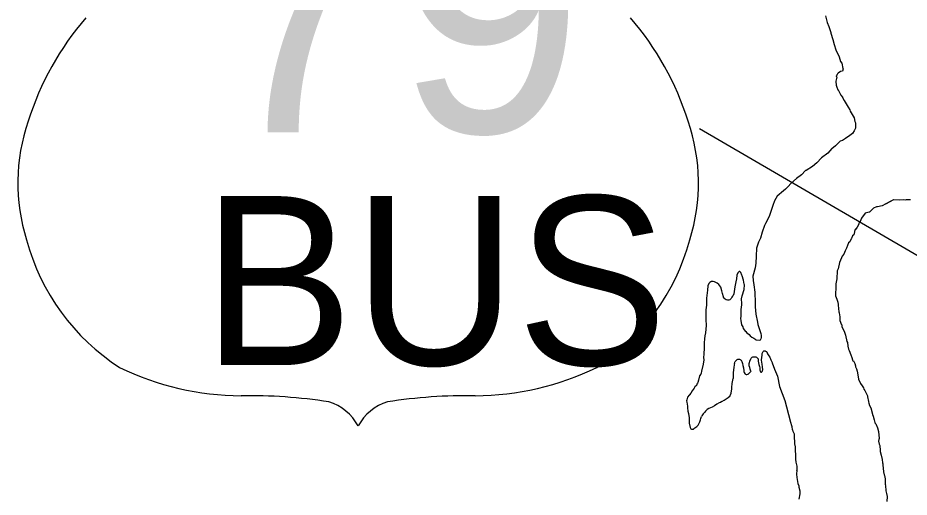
# Model space of a CAD drawing. Extents: x -939622 to -934222, y 1383701 to 1385301.
# Drawn here: x -936032.79 to -936026.11, y 1384134.72 to 1384138.32 of the extents above; entities that cross this region are included whole.
import ezdxf

# ---------------------------------------------------------------- set-up
doc = ezdxf.new("R2010")
doc.units = 0
doc.layers.add('Level 22', color=7, linetype='Continuous')
doc.layers.add('Level 9', color=7, linetype='Continuous')

msp = doc.modelspace()

# ---------------------------------------------------------------- linework, layer by layer
at = {"layer": 'Level 22'}
msp.add_lwpolyline([(-936027.6789, 1384137.4879), (-936019.4486, 1384132.6963)], dxfattribs=at)
for centre, radius, start, end in [((-936030.6499, 1384136.9023), 2.1575, 138.95648, 162.69135), ((-936029.824, 1384136.9023), 2.1575, 17.30865, 41.04352), ((-936031.3621, 1384137.0791), 1.4256, 160.95764, 197.38186), ((-936029.1118, 1384137.0791), 1.4256, 342.61814, 19.04236), ((-936031.13, 1384137.0831), 1.6495, 195.10743, 237.13119), ((-936029.3439, 1384137.0831), 1.6495, 302.86881, 344.89257), ((-936031.0993, 1384137.6026), 2.1181, 244.07708, 269.57785), ((-936029.3746, 1384137.6026), 2.1181, 270.42215, 295.92292), ((-936031.0503, 1384131.6051), 3.88, 81.19416, 90.95387), ((-936030.5651, 1384135.0838), 0.3718, 28.03422, 72.98637), ((-936029.9088, 1384135.0838), 0.3718, 107.01363, 151.96578), ((-936029.4236, 1384131.6051), 3.88, 89.04613, 98.80584)]:
    msp.add_arc(centre, radius, start, end, dxfattribs=at)
at = {"layer": 'Level 9'}
for points in [[(-936026.7335, 1384138.3341), (-936026.7222, 1384138.2834), (-936026.7089, 1384138.2538), (-936026.6949, 1384138.2093), (-936026.6946, 1384138.2033), (-936026.6805, 1384138.1557), (-936026.6699, 1384138.12), (-936026.656, 1384138.0785), (-936026.6326, 1384138.0253), (-936026.6222, 1384137.9926), (-936026.6125, 1384137.978), (-936026.6048, 1384137.9392), (-936026.6016, 1384137.9363), (-936026.6068, 1384137.918), (-936026.6218, 1384137.9173), (-936026.6393, 1384137.9045), (-936026.645, 1384137.8982), (-936026.6479, 1384137.8951), (-936026.6534, 1384137.8828), (-936026.6531, 1384137.8768), (-936026.65, 1384137.8739), (-936026.6576, 1384137.8435), (-936026.6575, 1384137.8404), (-936026.6533, 1384137.8135), (-936026.6496, 1384137.7986), (-936026.6427, 1384137.7778), (-936026.6397, 1384137.778), (-936026.62, 1384137.7397), (-936026.6073, 1384137.7252), (-936026.6072, 1384137.7222), (-936026.5941, 1384137.6987), (-936026.5648, 1384137.6488), (-936026.5519, 1384137.6283), (-936026.5485, 1384137.6194), (-936026.5193, 1384137.5695)], [(-936026.5193, 1384137.5695), (-936026.5137, 1384137.5415), (-936026.5102, 1384137.5308), (-936026.5084, 1384137.5112), (-936026.5102, 1384137.4916), (-936026.5191, 1384137.472), (-936026.5315, 1384137.4524), (-936026.5524, 1384137.4355)], [(-936026.5524, 1384137.4355), (-936026.5844, 1384137.4129), (-936026.6079, 1384137.3999), (-936026.6256, 1384137.393), (-936026.6602, 1384137.3584), (-936026.6862, 1384137.3361), (-936026.6864, 1384137.3391), (-936026.7179, 1384137.3046), (-936026.7644, 1384137.2694), (-936026.7988, 1384137.2317), (-936026.8306, 1384137.2032), (-936026.8804, 1384137.1739), (-936026.8834, 1384137.1738), (-936026.915, 1384137.1422), (-936026.9528, 1384137.1135), (-936026.9932, 1384137.0755), (-936027.0133, 1384137.0535), (-936027.0335, 1384137.0346), (-936027.048, 1384137.0219), (-936027.0972, 1384136.9805), (-936027.1167, 1384136.9465), (-936027.1303, 1384136.9128), (-936027.1539, 1384136.8365), (-936027.1731, 1384136.7934), (-936027.1844, 1384136.7779), (-936027.1927, 1384136.7624), (-936027.2085, 1384136.7105), (-936027.2216, 1384136.6678), (-936027.2353, 1384136.6371), (-936027.2512, 1384136.5912), (-936027.2546, 1384136.5308), (-936027.2553, 1384136.4795), (-936027.2627, 1384136.4431), (-936027.278, 1384136.3821), (-936027.2766, 1384136.3491), (-936027.2721, 1384136.3161), (-936027.2637, 1384136.2623), (-936027.2628, 1384136.2412), (-936027.261, 1384136.2022), (-936027.2618, 1384136.1509), (-936027.2564, 1384136.0969), (-936027.2447, 1384136.0372), (-936027.2409, 1384136.0193), (-936027.2198, 1384135.951)], [(-936026.2832, 1384136.9233), (-936026.2216, 1384136.9561), (-936026.1794, 1384136.955), (-936026.1494, 1384136.9563), (-936026.1343, 1384136.954), (-936026.1285, 1384136.9573), (-936026.0983, 1384136.9556)], [(-936026.2392, 1384136.9463), (-936026.2832, 1384136.9233), (-936026.3097, 1384136.9101), (-936026.3454, 1384136.9025), (-936026.3514, 1384136.9022), (-936026.375, 1384136.8921), (-936026.3779, 1384136.889), (-936026.4037, 1384136.8607), (-936026.4067, 1384136.8606), (-936026.4364, 1384136.8532), (-936026.4648, 1384136.8158), (-936026.4757, 1384136.7912), (-936026.4816, 1384136.788), (-936026.4839, 1384136.7728), (-936026.4979, 1384136.7481), (-936026.5092, 1384136.7325), (-936026.5122, 1384136.7324), (-936026.5175, 1384136.7171), (-936026.5174, 1384136.7141), (-936026.5224, 1384136.6928), (-936026.531, 1384136.6834), (-936026.5392, 1384136.6649), (-936026.5421, 1384136.6618), (-936026.5532, 1384136.6402), (-936026.5618, 1384136.6308), (-936026.578, 1384136.5909), (-936026.5862, 1384136.5725), (-936026.5972, 1384136.5479), (-936026.6085, 1384136.5323), (-936026.614, 1384136.52), (-936026.6304, 1384136.4832), (-936026.6404, 1384136.4375), (-936026.6457, 1384136.4222), (-936026.6478, 1384136.4011), (-936026.65, 1384136.3829), (-936026.649, 1384136.3619), (-936026.6564, 1384136.3254), (-936026.6559, 1384136.3134), (-936026.6577, 1384136.2862), (-936026.6594, 1384136.256), (-936026.6591, 1384136.25), (-936026.6584, 1384136.2349), (-936026.6482, 1384136.2083), (-936026.6413, 1384136.1875), (-936026.6405, 1384136.1695), (-936026.6402, 1384136.1634), (-936026.6351, 1384136.1155), (-936026.6317, 1384136.1066), (-936026.6274, 1384136.0767), (-936026.6262, 1384136.0496), (-936026.6226, 1384136.0377), (-936026.616, 1384136.0229), (-936026.6127, 1384136.0171), (-936026.6122, 1384136.005), (-936026.6088, 1384135.9962), (-936026.5956, 1384135.9696), (-936026.5922, 1384135.9607), (-936026.5852, 1384135.94), (-936026.5741, 1384135.8923), (-936026.5707, 1384135.8834), (-936026.5665, 1384135.8565), (-936026.5626, 1384135.8355), (-936026.556, 1384135.8238), (-936026.5525, 1384135.8119), (-936026.5423, 1384135.7852), (-936026.539, 1384135.7794), (-936026.5286, 1384135.7467), (-936026.5256, 1384135.7468), (-936026.5156, 1384135.7262), (-936026.5088, 1384135.7084), (-936026.5086, 1384135.7024), (-936026.5019, 1384135.6876), (-936026.4981, 1384135.6697), (-936026.4946, 1384135.6578), (-936026.4864, 1384135.61), (-936026.473, 1384135.5775), (-936026.4602, 1384135.56), (-936026.4505, 1384135.5453), (-936026.447, 1384135.5334), (-936026.4406, 1384135.5247), (-936026.4207, 1384135.4834), (-936026.4205, 1384135.4774), (-936026.4129, 1384135.4416), (-936026.4127, 1384135.4386), (-936026.4093, 1384135.4297), (-936026.4055, 1384135.4118), (-936026.3957, 1384135.3941), (-936026.3889, 1384135.3764), (-936026.3888, 1384135.3734), (-936026.3816, 1384135.3466), (-936026.3815, 1384135.3436), (-936026.3779, 1384135.3317), (-936026.3707, 1384135.3049), (-936026.3638, 1384135.2841), (-936026.3637, 1384135.2811), (-936026.3574, 1384135.2754), (-936026.3441, 1384135.2458), (-936026.3367, 1384135.216), (-936026.3337, 1384135.2162), (-936026.3367, 1384135.216), (-936026.3315, 1384135.1651)], [(-936027.3903, 1384136.4075), (-936027.3986, 1384136.3888), (-936027.4004, 1384136.3617), (-936027.4054, 1384136.3403), (-936027.4127, 1384136.3009), (-936027.4224, 1384136.2492)], [(-936027.3682, 1384136.4094), (-936027.3705, 1384136.4121), (-936027.3732, 1384136.4152), (-936027.3763, 1384136.4161), (-936027.3803, 1384136.4156), (-936027.383, 1384136.413), (-936027.3856, 1384136.4121), (-936027.3883, 1384136.4098), (-936027.3903, 1384136.4075)], [(-936027.3317, 1384135.9671), (-936027.3318, 1384135.9671), (-936027.3478, 1384135.9905), (-936027.3514, 1384136.0024), (-936027.361, 1384136.017), (-936027.3655, 1384136.0499), (-936027.3692, 1384136.0648), (-936027.367, 1384136.083), (-936027.3671, 1384136.086), (-936027.3661, 1384136.1312), (-936027.3617, 1384136.1676), (-936027.3621, 1384136.1766), (-936027.3637, 1384136.2127), (-936027.3586, 1384136.234), (-936027.3428, 1384136.2829), (-936027.3412, 1384136.3161), (-936027.3445, 1384136.322), (-936027.3488, 1384136.3519), (-936027.3593, 1384136.3846), (-936027.3626, 1384136.3904), (-936027.3682, 1384136.4094)], [(-936027.6174, 1384136.3098), (-936027.619, 1384136.2766), (-936027.6253, 1384136.2161), (-936027.626, 1384136.1649), (-936027.6304, 1384136.1285), (-936027.6316, 1384136.0863), (-936027.6302, 1384136.0563), (-936027.6282, 1384136.0112), (-936027.6348, 1384135.9567), (-936027.6399, 1384135.9353), (-936027.6418, 1384135.9112), (-936027.6435, 1384135.881), (-936027.6449, 1384135.8448), (-936027.6458, 1384135.7965), (-936027.6477, 1384135.7723), (-936027.6469, 1384135.7543), (-936027.6514, 1384135.721), (-936027.6642, 1384135.6692), (-936027.6665, 1384135.654), (-936027.6692, 1384135.6479), (-936027.6777, 1384135.6355), (-936027.6852, 1384135.602), (-936027.6904, 1384135.5837), (-936027.6933, 1384135.5806), (-936027.6989, 1384135.5713), (-936027.7015, 1384135.5621), (-936027.7127, 1384135.5519)], [(-936027.561, 1384136.3377), (-936027.5669, 1384136.3404), (-936027.5772, 1384136.3421), (-936027.5848, 1384136.3426), (-936027.5914, 1384136.3408), (-936027.5946, 1384136.3381), (-936027.6021, 1384136.3341), (-936027.6084, 1384136.3261), (-936027.6174, 1384136.3098)], [(-936027.498, 1384136.2249), (-936027.4996, 1384136.2277), (-936027.5067, 1384136.2515), (-936027.5106, 1384136.2724), (-936027.5178, 1384136.2992), (-936027.5337, 1384136.3196), (-936027.5461, 1384136.3281), (-936027.561, 1384136.3377)], [(-936027.4684, 1384136.202), (-936027.4783, 1384136.204), (-936027.4863, 1384136.2085), (-936027.4948, 1384136.2165), (-936027.498, 1384136.2249)], [(-936027.4224, 1384136.2492), (-936027.4271, 1384136.2379), (-936027.4302, 1384136.2317), (-936027.4369, 1384136.2241), (-936027.4422, 1384136.2152), (-936027.4462, 1384136.2094), (-936027.4525, 1384136.2045), (-936027.4578, 1384136.2025)], [(-936027.4578, 1384136.2025), (-936027.4684, 1384136.202)], [(-936027.3317, 1384135.9671), (-936027.3255, 1384135.9599), (-936027.317, 1384135.951), (-936027.3072, 1384135.9434), (-936027.2985, 1384135.9352), (-936027.2872, 1384135.9252), (-936027.2773, 1384135.92)], [(-936027.2266, 1384135.8995), (-936027.2537, 1384135.9013), (-936027.2568, 1384135.9041), (-936027.2724, 1384135.9155), (-936027.2773, 1384135.92)], [(-936027.2198, 1384135.951), (-936027.2175, 1384135.9363), (-936027.2175, 1384135.9221), (-936027.2192, 1384135.9123), (-936027.2228, 1384135.9025), (-936027.2266, 1384135.8995)], [(-936027.2095, 1384135.7858), (-936027.209, 1384135.7931), (-936027.2086, 1384135.8011), (-936027.2068, 1384135.8069), (-936027.2045, 1384135.8118), (-936027.2019, 1384135.8162), (-936027.1987, 1384135.8198), (-936027.1961, 1384135.8216), (-936027.1934, 1384135.8216), (-936027.1903, 1384135.8225), (-936027.1881, 1384135.822), (-936027.1854, 1384135.8212), (-936027.1832, 1384135.8198), (-936027.18, 1384135.818), (-936027.1778, 1384135.8158), (-936027.1747, 1384135.8144)], [(-936027.4133, 1384135.7375), (-936027.4108, 1384135.7419), (-936027.4081, 1384135.745), (-936027.405, 1384135.749), (-936027.4019, 1384135.753), (-936027.3965, 1384135.7574), (-936027.3925, 1384135.7601), (-936027.3881, 1384135.7606), (-936027.3836, 1384135.7606), (-936027.3792, 1384135.7592), (-936027.3743, 1384135.7574), (-936027.3712, 1384135.7539), (-936027.3676, 1384135.7512), (-936027.3649, 1384135.7459), (-936027.3618, 1384135.741), (-936027.3594, 1384135.7336)], [(-936027.2946, 1384135.6705), (-936027.2982, 1384135.6854), (-936027.3018, 1384135.6973), (-936027.3053, 1384135.7092), (-936027.3057, 1384135.7182), (-936027.3061, 1384135.7273), (-936027.2982, 1384135.7517), (-936027.2974, 1384135.7526)], [(-936027.2974, 1384135.7526), (-936027.2968, 1384135.7552), (-936027.2941, 1384135.761), (-936027.2914, 1384135.7659), (-936027.2883, 1384135.7704), (-936027.2834, 1384135.7748), (-936027.278, 1384135.777), (-936027.2736, 1384135.7775), (-936027.2687, 1384135.7779), (-936027.2647, 1384135.7773)], [(-936027.2647, 1384135.7773), (-936027.262, 1384135.7779), (-936027.2576, 1384135.7766), (-936027.2527, 1384135.7744), (-936027.2473, 1384135.7704), (-936027.2437, 1384135.7668), (-936027.2393, 1384135.7628), (-936027.2385, 1384135.7614)], [(-936027.2385, 1384135.7614), (-936027.2378, 1384135.7453), (-936027.2338, 1384135.7195)], [(-936027.2049, 1384135.6805), (-936027.2058, 1384135.7016), (-936027.2097, 1384135.7225), (-936027.214, 1384135.7524), (-936027.212, 1384135.7736), (-936027.2095, 1384135.7858)], [(-936027.1747, 1384135.8144), (-936027.1681, 1384135.7996), (-936027.1584, 1384135.785), (-936027.1519, 1384135.7733), (-936027.1451, 1384135.7555), (-936027.1351, 1384135.7348), (-936027.1339, 1384135.733)], [(-936027.4156, 1384135.7282), (-936027.4184, 1384135.716), (-936027.421, 1384135.6964), (-936027.4237, 1384135.6786), (-936027.4255, 1384135.6563), (-936027.4259, 1384135.6416), (-936027.4264, 1384135.6225), (-936027.4273, 1384135.6134)], [(-936027.4156, 1384135.7282), (-936027.4133, 1384135.7375)], [(-936027.3594, 1384135.7336), (-936027.3572, 1384135.728), (-936027.3536, 1384135.7131), (-936027.3498, 1384135.6952), (-936027.3457, 1384135.6713), (-936027.3454, 1384135.6639)], [(-936027.2338, 1384135.7195), (-936027.2322, 1384135.7125), (-936027.2295, 1384135.7049), (-936027.2277, 1384135.6946), (-936027.2268, 1384135.6862), (-936027.2259, 1384135.6764), (-936027.2233, 1384135.671), (-936027.2215, 1384135.6639), (-936027.2184, 1384135.6599), (-936027.2157, 1384135.6608), (-936027.2135, 1384135.6617), (-936027.2121, 1384135.6652), (-936027.2094, 1384135.6679), (-936027.2077, 1384135.6719), (-936027.2063, 1384135.6755), (-936027.2049, 1384135.6805)], [(-936027.1339, 1384135.733), (-936027.1158, 1384135.6851), (-936027.0945, 1384135.6331), (-936027.078, 1384135.555), (-936027.0401, 1384135.4485), (-936027, 1384135.298)], [(-936027.3454, 1384135.6639), (-936027.3449, 1384135.663), (-936027.3431, 1384135.6586), (-936027.34, 1384135.6528), (-936027.3382, 1384135.6492), (-936027.3342, 1384135.6465), (-936027.3288, 1384135.6452), (-936027.3248, 1384135.6456), (-936027.3168, 1384135.6461), (-936027.3128, 1384135.6479)], [(-936027.2946, 1384135.6705), (-936027.2963, 1384135.6657), (-936027.2994, 1384135.6608), (-936027.3034, 1384135.6559), (-936027.3128, 1384135.6479)], [(-936027.4376, 1384135.5377), (-936027.4366, 1384135.5528), (-936027.4344, 1384135.571), (-936027.4347, 1384135.577), (-936027.4273, 1384135.6134), (-936027.4273, 1384135.6149)], [(-936027.7544, 1384135.4931), (-936027.7554, 1384135.4904), (-936027.7691, 1384135.4736)], [(-936027.7127, 1384135.5519), (-936027.7197, 1384135.5425), (-936027.7273, 1384135.5327), (-936027.7344, 1384135.5211), (-936027.7438, 1384135.5046), (-936027.7544, 1384135.4931)], [(-936027.4498, 1384135.4841), (-936027.4487, 1384135.486), (-936027.4409, 1384135.5034)], [(-936027.4409, 1384135.5034), (-936027.4376, 1384135.5377)], [(-936027.7691, 1384135.4736), (-936027.771, 1384135.4654), (-936027.7745, 1384135.4552), (-936027.775, 1384135.4467), (-936027.7736, 1384135.4369), (-936027.7698, 1384135.4071)], [(-936027.5104, 1384135.4432), (-936027.5215, 1384135.4356), (-936027.5322, 1384135.4311), (-936027.5487, 1384135.4213), (-936027.5669, 1384135.4102), (-936027.5843, 1384135.4004), (-936027.5968, 1384135.3942), (-936027.6097, 1384135.3884), (-936027.6204, 1384135.3808), (-936027.6333, 1384135.3683), (-936027.6396, 1384135.3616), (-936027.6453, 1384135.3545), (-936027.652, 1384135.3483), (-936027.6569, 1384135.3416), (-936027.6614, 1384135.3336), (-936027.6642, 1384135.3286)], [(-936027.5104, 1384135.4432), (-936027.4939, 1384135.4516), (-936027.4783, 1384135.4623), (-936027.4636, 1384135.4726), (-936027.4498, 1384135.4841)], [(-936027.7698, 1384135.4071), (-936027.7691, 1384135.3934), (-936027.7651, 1384135.3695), (-936027.7613, 1384135.3516), (-936027.7568, 1384135.3187), (-936027.7557, 1384135.2946), (-936027.7551, 1384135.2796), (-936027.7476, 1384135.2468), (-936027.7442, 1384135.2379), (-936027.7381, 1384135.2352), (-936027.7231, 1384135.2358), (-936027.7202, 1384135.239), (-936027.6999, 1384135.2549), (-936027.6883, 1384135.2645), (-936027.6774, 1384135.2891), (-936027.672, 1384135.3044), (-936027.6694, 1384135.3135), (-936027.6642, 1384135.3286)], [(-936027, 1384135.298), (-936026.9984, 1384135.2951), (-936026.9876, 1384135.2534), (-936026.9835, 1384135.2295), (-936026.9805, 1384135.2296), (-936026.9801, 1384135.2206), (-936026.9702, 1384135.2), (-936026.9692, 1384135.1789), (-936026.9684, 1384135.1609), (-936026.9679, 1384135.1489), (-936026.9668, 1384135.1248), (-936026.9628, 1384135.1009), (-936026.9617, 1384135.0769), (-936026.9601, 1384135.0408), (-936026.9588, 1384135.0107), (-936026.9577, 1384134.9867), (-936026.9504, 1384134.9569), (-936026.9489, 1384134.9238), (-936026.949, 1384134.9268), (-936026.9507, 1384134.8966), (-936026.9496, 1384134.8726), (-936026.9453, 1384134.8426), (-936026.9416, 1384134.8277), (-936026.9348, 1384134.81), (-936026.9344, 1384134.8009), (-936026.9271, 1384134.7711), (-936026.9262, 1384134.7501), (-936026.9334, 1384134.7106)], [(-936026.3315, 1384135.1651), (-936026.3341, 1384135.1559), (-936026.3365, 1384135.1437), (-936026.3326, 1384135.1228), (-936026.3261, 1384135.1111), (-936026.3245, 1384135.075), (-936026.3241, 1384135.066), (-936026.3169, 1384135.0392), (-936026.3094, 1384135.0064), (-936026.3083, 1384134.9823), (-936026.3049, 1384134.9735), (-936026.3047, 1384134.9674), (-936026.2993, 1384134.9135), (-936026.2953, 1384134.8926), (-936026.2921, 1384134.8867), (-936026.288, 1384134.8628), (-936026.2877, 1384134.8567), (-936026.2875, 1384134.8507), (-936026.2872, 1384134.8447), (-936026.2861, 1384134.8207), (-936026.2829, 1384134.8148), (-936026.2857, 1384134.8117), (-936026.281, 1384134.7727), (-936026.2771, 1384134.7518), (-936026.2731, 1384134.7309), (-936026.2744, 1384134.6917)]]:
    msp.add_lwpolyline(points, dxfattribs=at)

# ---------------------------------------------------------------- texts
at = {"layer": 'Level 22'}
for s, height, p in [('79', 1.9008, (-936031.3689, 1384137.46)), ('BUS', 1.2672, (-936031.4031, 1384135.7151))]:
    msp.add_text(s, height=height, dxfattribs=at).set_placement(p)

doc.saveas('drawing.dxf')
